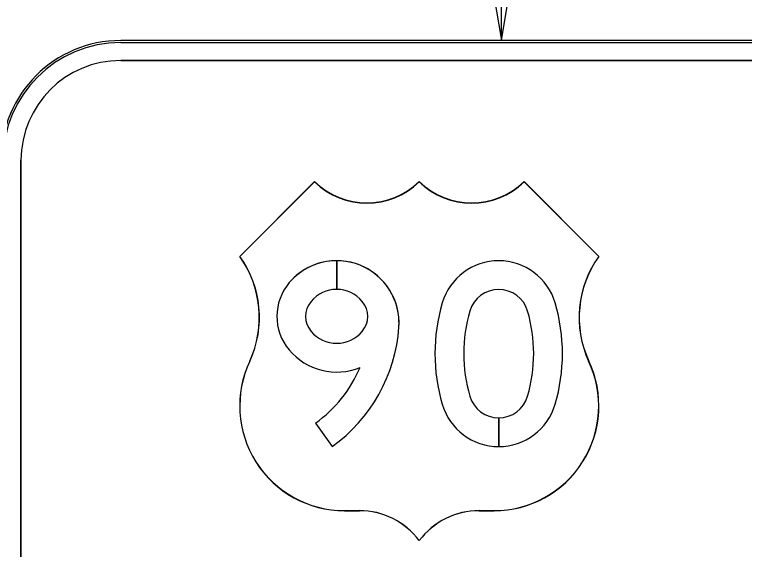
# Model space of a CAD drawing. Extents: x 1806251 to 1809821, y 414895 to 422886.
# Drawn here: x 1809676.468 to 1809677.199, y 414982.501 to 414983.037 of the extents above; entities that cross this region are included whole.
import ezdxf

# ---------------------------------------------------------------- set-up
doc = ezdxf.new("R2010")
doc.units = 0
for name, color, linetype in [('GSBWFILL', 7, 'Continuous'), ('GSCOLORFILL', 7, 'Continuous'), ('GSDIMS', 7, 'Continuous'), ('GSOUTLINE', 7, 'Continuous')]:
    doc.layers.add(name, color=color, linetype=linetype)

msp = doc.modelspace()

# ---------------------------------------------------------------- linework, layer by layer
at = {"layer": 'GSBWFILL'}
for p, q in [((1809678.615, 414983.011), (1809676.574, 414983.011)), ((1809676.574, 414982.991), (1809678.615, 414982.991)), ((1809676.474, 414981.871), (1809676.474, 414982.891)), ((1809676.7904, 414982.76151), (1809676.7904, 414982.79031)), ((1809676.79041, 414982.79031), (1809676.79041, 414982.76151)), ((1809676.7904, 414982.76151), (1809676.7904, 414982.76151)), ((1809676.76913, 414982.62747), (1809676.78583, 414982.60401)), ((1809676.95279, 414982.60401), (1809676.95279, 414982.63281)), ((1809676.9528, 414982.63281), (1809676.9528, 414982.60401))]:
    msp.add_line(p, q, dxfattribs=at)
for points in [[(1809676.76819, 414982.86966), (1809676.69319, 414982.79466)], [(1809677.05319, 414982.79466), (1809676.97819, 414982.86966)], [(1809676.79819, 414982.53966), (1809676.81319, 414982.53966)], [(1809676.93319, 414982.53966), (1809676.94819, 414982.53966)]]:
    msp.add_lwpolyline(points, dxfattribs=at)
for centre, radius, start, end in [((1809676.574, 414982.891), 0.12, 90, 180), ((1809676.574, 414982.891), 0.1, 90, 180), ((1809676.82069, 414982.92322), 0.075, 225.573, 314.427), ((1809676.92569, 414982.92322), 0.075, 225.573, 270), ((1809676.92569, 414982.92322), 0.075, 270.00451, 314.427), ((1809676.60788, 414982.73344), 0.105, 335.35777, 35.66529), ((1809677.13849, 414982.73344), 0.105, 144.33471, 204.64223), ((1809676.79819, 414982.64466), 0.105, 154.62307, 270), ((1809676.94819, 414982.64466), 0.105, 270, 25.37693), ((1809676.81319, 414982.46466), 0.075, 36.8699, 90), ((1809676.93319, 414982.46466), 0.075, 90, 143.1301)]:
    msp.add_arc(centre, radius, start, end, dxfattribs=at)
for centre, major_axis, ratio, start_param, end_param in [((1809676.79047, 414982.72789), (0, 0.06242), 0.999995, 0.001231, 0.86636), ((1809676.79047, 414982.72789), (0, 0.06242), 0.999995, 4.64468, 6.284272), ((1809676.95279, 414982.73133), (0, 0.05897), 0.999998, 4.998666, 7.567705), ((1809676.78269, 414982.73451), (0, 0.0522), 0.999995, 0.86636, 2.268543), ((1809676.79041, 414982.72804), (0, 0.03347), 0.999995, 0.000269, 0.87305), ((1809676.79041, 414982.72804), (0, 0.03347), 0.999995, 5.410135, 6.283185), ((1809676.95279, 414982.73133), (0, 0.03017), 0.999998, 4.998666, 7.567705), ((1809676.78269, 414982.73451), (0, 0.0234), 0.999995, 0.87305, 2.268543), ((1809676.79812, 414982.73451), (0, 0.0234), 0.999995, 4.014643, 5.410135), ((1809677.06889, 414982.69716), (0, 0.18), 0.999998, 1.284519, 1.857073), ((1809676.83669, 414982.69716), (0, 0.18), 0.999998, 4.426112, 4.998666), ((1809677.06889, 414982.69716), (0, 0.1512), 0.999998, 1.284519, 1.857073), ((1809676.83669, 414982.69716), (0, 0.1512), 0.999998, 4.426112, 4.998666), ((1809676.69291, 414982.73451), (0, 0.1602), 0.999995, 3.760338, 4.64468), ((1809676.79041, 414982.74098), (0, 0.03347), 0.999995, 2.268543, 4.014643), ((1809676.79041, 414982.74098), (0, 0.06227), 0.999995, 2.268543, 3.529077), ((1809676.69291, 414982.73451), (0, 0.1314), 0.999995, 3.760338, 4.312274), ((1809676.95279, 414982.66298), (0, 0.03017), 0.999998, 1.857073, 3.141593), ((1809676.95279, 414982.66298), (0, 0.03017), 0.999998, 3.141891, 4.426112), ((1809676.95279, 414982.66298), (0, 0.05897), 0.999998, 1.857073, 3.141593), ((1809676.95279, 414982.66298), (0, 0.05897), 0.999998, 3.141745, 4.426112)]:
    msp.add_ellipse(centre, major_axis=major_axis, ratio=ratio, start_param=start_param, end_param=end_param, dxfattribs=at)
at = {"layer": 'GSCOLORFILL'}
for p, q in [((1809678.615, 414983.011), (1809676.574, 414983.011)), ((1809678.615, 414983.011), (1809676.574, 414983.011)), ((1809678.615, 414983.011), (1809676.574, 414983.011)), ((1809676.574, 414983.009), (1809678.615, 414983.009)), ((1809676.574, 414982.991), (1809678.615, 414982.991)), ((1809676.474, 414981.871), (1809676.474, 414982.891)), ((1809676.7904, 414982.76151), (1809676.7904, 414982.79031)), ((1809676.79041, 414982.79031), (1809676.79041, 414982.76151)), ((1809676.7904, 414982.76151), (1809676.7904, 414982.76151)), ((1809676.76913, 414982.62747), (1809676.78583, 414982.60401)), ((1809676.95279, 414982.60401), (1809676.95279, 414982.63281)), ((1809676.9528, 414982.63281), (1809676.9528, 414982.60401))]:
    msp.add_line(p, q, dxfattribs=at)
for points in [[(1809676.76819, 414982.86966), (1809676.69319, 414982.79466)], [(1809676.69319, 414982.79466), (1809676.76819, 414982.86966)], [(1809676.76819, 414982.86949), (1809676.69334, 414982.79465)], [(1809677.05319, 414982.79466), (1809676.97819, 414982.86966)], [(1809676.97819, 414982.86966), (1809677.05319, 414982.79466)], [(1809677.05303, 414982.79465), (1809676.97819, 414982.86949)], [(1809676.79819, 414982.53978), (1809676.81319, 414982.53978)], [(1809676.79819, 414982.53966), (1809676.81319, 414982.53966)], [(1809676.81319, 414982.53966), (1809676.79819, 414982.53966)], [(1809676.93319, 414982.53978), (1809676.94819, 414982.53978)], [(1809676.93319, 414982.53966), (1809676.94819, 414982.53966)], [(1809676.94819, 414982.53966), (1809676.93319, 414982.53966)], [(1809676.87319, 414982.50986), (1809676.87319, 414982.50966)], [(1809676.87319, 414982.50967), (1809676.87319, 414982.50986)]]:
    msp.add_lwpolyline(points, dxfattribs=at)
for centre, radius, start, end in [((1809676.574, 414982.891), 0.12, 90, 180), ((1809676.574, 414982.891), 0.12, 90, 180), ((1809676.574, 414982.891), 0.12, 90, 180), ((1809676.574, 414982.891), 0.118, 90, 180), ((1809676.574, 414982.891), 0.1, 90, 180), ((1809676.82069, 414982.92322), 0.075, 225.573, 314.427), ((1809676.82069, 414982.92322), 0.075, 225.573, 314.427), ((1809676.82069, 414982.92322), 0.07512, 225.66248, 314.33848), ((1809676.92569, 414982.92322), 0.075, 225.573, 314.427), ((1809676.92569, 414982.92322), 0.075, 225.573, 314.427), ((1809676.92569, 414982.92322), 0.07512, 225.66152, 314.33752), ((1809676.60788, 414982.73344), 0.105, 335.35777, 35.66529), ((1809676.60788, 414982.73344), 0.105, 335.35777, 35.66529), ((1809676.60788, 414982.73344), 0.10512, 335.35735, 35.61044), ((1809677.13849, 414982.73344), 0.10512, 144.38956, 204.64265), ((1809677.13849, 414982.73344), 0.105, 144.33471, 204.64223), ((1809677.13849, 414982.73344), 0.105, 144.33471, 204.64223), ((1809676.79819, 414982.64466), 0.105, 154.62307, 270), ((1809676.79819, 414982.64466), 0.105, 154.62307, 270), ((1809676.79819, 414982.64466), 0.10488, 154.62265, 270), ((1809676.94819, 414982.64466), 0.105, 270, 25.37693), ((1809676.94819, 414982.64466), 0.105, 270, 25.37693), ((1809676.94819, 414982.64466), 0.10488, 270, 25.37735), ((1809676.81319, 414982.46466), 0.07512, 36.99024, 90), ((1809676.81319, 414982.46466), 0.075, 36.8699, 90), ((1809676.81319, 414982.46466), 0.075, 36.8699, 90), ((1809676.93319, 414982.46466), 0.07512, 90, 143.00215), ((1809676.93319, 414982.46466), 0.075, 90, 143.1301), ((1809676.93319, 414982.46466), 0.075, 90, 143.12246)]:
    msp.add_arc(centre, radius, start, end, dxfattribs=at)
for centre, major_axis, ratio, start_param, end_param in [((1809676.79047, 414982.72789), (0, 0.06242), 0.999995, 0.001231, 0.86636), ((1809676.79047, 414982.72789), (0, 0.06242), 0.999995, 4.64468, 6.284272), ((1809676.95279, 414982.73133), (0, 0.05897), 0.999998, 4.998666, 7.567705), ((1809676.78269, 414982.73451), (0, 0.0522), 0.999995, 0.86636, 2.268543), ((1809676.79041, 414982.72804), (0, 0.03347), 0.999995, 0.000269, 0.87305), ((1809676.79041, 414982.72804), (0, 0.03347), 0.999995, 5.410135, 6.283185), ((1809676.95279, 414982.73133), (0, 0.03017), 0.999998, 4.998666, 7.567705), ((1809676.78269, 414982.73451), (0, 0.0234), 0.999995, 0.87305, 2.268543), ((1809676.79812, 414982.73451), (0, 0.0234), 0.999995, 4.014643, 5.410135), ((1809677.06889, 414982.69716), (0, 0.18), 0.999998, 1.284519, 1.857073), ((1809676.83669, 414982.69716), (0, 0.18), 0.999998, 4.426112, 4.998666), ((1809677.06889, 414982.69716), (0, 0.1512), 0.999998, 1.284519, 1.857073), ((1809676.83669, 414982.69716), (0, 0.1512), 0.999998, 4.426112, 4.998666), ((1809676.69291, 414982.73451), (0, 0.1602), 0.999995, 3.760338, 4.64468), ((1809676.79041, 414982.74098), (0, 0.03347), 0.999995, 2.268543, 4.014643), ((1809676.79041, 414982.74098), (0, 0.06227), 0.999995, 2.268543, 3.529077), ((1809676.69291, 414982.73451), (0, 0.1314), 0.999995, 3.760338, 4.312274), ((1809676.95279, 414982.66298), (0, 0.03017), 0.999998, 1.857073, 3.141593), ((1809676.95279, 414982.66298), (0, 0.03017), 0.999998, 3.141891, 4.426112), ((1809676.95279, 414982.66298), (0, 0.05897), 0.999998, 1.857073, 3.141593), ((1809676.95279, 414982.66298), (0, 0.05897), 0.999998, 3.141745, 4.426112)]:
    msp.add_ellipse(centre, major_axis=major_axis, ratio=ratio, start_param=start_param, end_param=end_param, dxfattribs=at)
at = {"layer": 'GSDIMS'}
for p, q in [((1809676.9555, 414983.011), (1809676.9555, 414983.313)), ((1809677.01175, 414983.011), (1809676.918, 414983.011))]:
    msp.add_line(p, q, dxfattribs=at)
msp.add_lwpolyline([(1809676.9555, 414983.011), (1809676.968, 414983.086), (1809676.943, 414983.086)], close=True, dxfattribs=at)
at = {"layer": 'GSOUTLINE'}
for p, q in [((1809678.615, 414983.011), (1809676.574, 414983.011)), ((1809678.615, 414982.991), (1809676.574, 414982.991)), ((1809676.474, 414982.891), (1809676.474, 414981.871)), ((1809676.76913, 414982.62747), (1809676.78583, 414982.60401))]:
    msp.add_line(p, q, dxfattribs=at)
for points in [[(1809676.76819, 414982.86966), (1809676.69319, 414982.79466)], [(1809677.05319, 414982.79466), (1809676.97819, 414982.86966)], [(1809676.79819, 414982.53966), (1809676.81319, 414982.53966)], [(1809676.93319, 414982.53966), (1809676.94819, 414982.53966)]]:
    msp.add_lwpolyline(points, dxfattribs=at)
for centre, radius, start, end in [((1809676.574, 414982.891), 0.12, 90, 180), ((1809676.574, 414982.891), 0.1, 90, 180), ((1809676.82069, 414982.92322), 0.075, 225.573, 314.427), ((1809676.92569, 414982.92322), 0.075, 225.573, 314.427), ((1809676.60788, 414982.73344), 0.105, 335.35777, 35.66529), ((1809677.13849, 414982.73344), 0.105, 144.33471, 204.64223), ((1809676.79819, 414982.64466), 0.105, 154.62307, 270), ((1809676.94819, 414982.64466), 0.105, 270, 25.37693), ((1809676.81319, 414982.46466), 0.075, 36.8699, 90), ((1809676.93319, 414982.46466), 0.075, 90, 143.1301)]:
    msp.add_arc(centre, radius, start, end, dxfattribs=at)
for centre, major_axis, ratio, start_param, end_param in [((1809676.79047, 414982.72789), (0, 0.06242), 0.999995, 4.64468, 7.149545), ((1809676.95279, 414982.73133), (0, 0.05897), 0.999998, 4.998666, 7.567705), ((1809676.78269, 414982.73451), (0, 0.0522), 0.999995, 0.86636, 2.268543), ((1809676.79041, 414982.72804), (0, 0.03347), 0.999995, 5.410135, 7.156235), ((1809676.95279, 414982.73133), (0, 0.03017), 0.999998, 4.998666, 7.567705), ((1809676.78269, 414982.73451), (0, 0.0234), 0.999995, 0.87305, 2.268543), ((1809676.79812, 414982.73451), (0, 0.0234), 0.999995, 4.014643, 5.410135), ((1809677.06889, 414982.69716), (0, 0.18), 0.999998, 1.284519, 1.857073), ((1809676.83669, 414982.69716), (0, 0.18), 0.999998, 4.426112, 4.998666), ((1809677.06889, 414982.69716), (0, 0.1512), 0.999998, 1.284519, 1.857073), ((1809676.83669, 414982.69716), (0, 0.1512), 0.999998, 4.426112, 4.998666), ((1809676.69291, 414982.73451), (0, 0.1602), 0.999995, 3.760338, 4.64468), ((1809676.79041, 414982.74098), (0, 0.03347), 0.999995, 2.268543, 4.014643), ((1809676.79041, 414982.74098), (0, 0.06227), 0.999995, 2.268543, 3.529077), ((1809676.69291, 414982.73451), (0, 0.1314), 0.999995, 3.760338, 4.312274), ((1809676.95279, 414982.66298), (0, 0.03017), 0.999998, 1.857073, 4.426112), ((1809676.95279, 414982.66298), (0, 0.05897), 0.999998, 1.857073, 4.426112)]:
    msp.add_ellipse(centre, major_axis=major_axis, ratio=ratio, start_param=start_param, end_param=end_param, dxfattribs=at)

doc.saveas('drawing.dxf')
